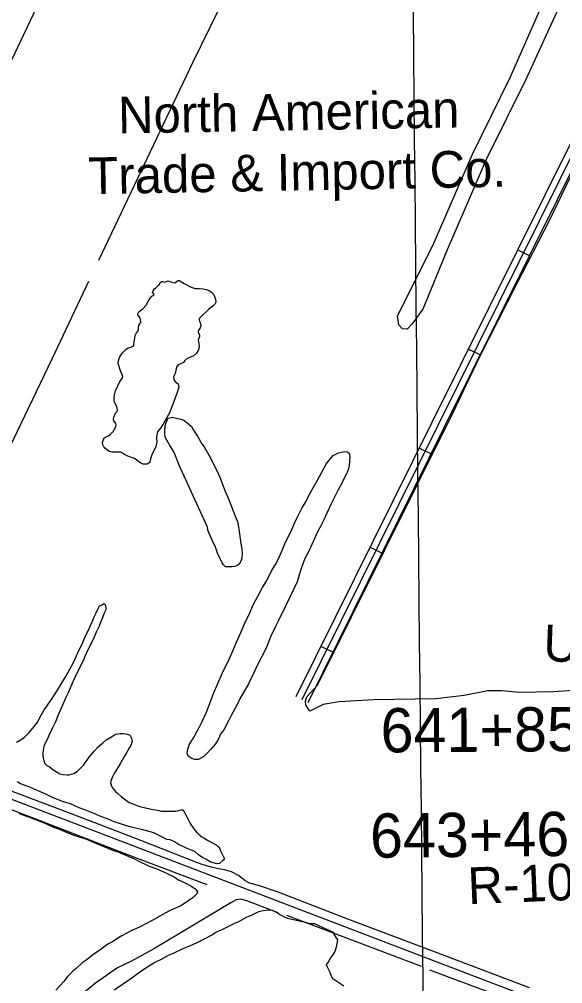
# Model space of a CAD drawing. Extents: x 3625074 to 3663148, y 511451 to 537151.
# Drawn here: x 3654754 to 3655982, y 520518 to 522698 of the extents above; entities that cross this region are included whole.
import ezdxf

# ---------------------------------------------------------------- set-up
doc = ezdxf.new("R2010")
doc.units = 0
for name, color, linetype in [('V-BLDG-IDEN', 7, 'Continuous'), ('V-GRID-MAJR', 7, 'Continuous'), ('V-RIVR-RANG-IDEN', 7, 'Continuous'), ('V-ROAD-CNTR', 7, 'Continuous'), ('V-SITE-VEGE', 7, 'Continuous'), ('V-SURV-IDEN', 7, 'Continuous'), ('V-TOPO-SHOR', 7, 'Continuous')]:
    doc.layers.add(name, color=color, linetype=linetype)

msp = doc.modelspace()

# ---------------------------------------------------------------- linework, layer by layer
at = {"layer": 'V-GRID-MAJR'}
msp.add_spline([(3655702.3, 517125), (3655639.8, 523183.7), (3655577.2, 529244.4), (3655514.6, 535305), (3655514.6, 535306.9)], degree=3, dxfattribs=at)
at = {"layer": 'V-ROAD-CNTR'}
for p, q in [((3655906.3, 522163.1), (3655879.5, 522176.5)), ((3655795.1, 521939.2), (3655768.3, 521952.6)), ((3655684, 521715.3), (3655657.1, 521728.6)), ((3655573.1, 521491.3), (3655546.2, 521504.6)), ((3655462.1, 521267.2), (3655435.2, 521280.5))]:
    msp.add_line(p, q, dxfattribs=at)
for points in [[(3657236.6, 522441.7), (3657186.9, 522432.4), (3657162.8, 522424.3), (3657161.2, 522426.4), (3657161.1, 522540.4), (3657160.1, 522626.8), (3657150.6, 522665.6), (3657113.6, 522676.3), (3657074.1, 522675), (3656987.4, 522663.7), (3656728.7, 522624.7), (3656395.4, 522575.7), (3656193.4, 522547.6), (3656086.9, 522526.4), (3656061.5, 522522.1), (3656038.5, 522495.4), (3656006.4, 522432), (3655685.8, 521786.5), (3655378.7, 521166.3)], [(3657239.4, 522427), (3657190.7, 522417.8), (3657157.5, 522406.8), (3657146.2, 522421.3), (3657146.1, 522540.3), (3657145.2, 522624.9), (3657138.1, 522653.6), (3657111.7, 522661.2), (3657075.4, 522660), (3656989.5, 522648.9), (3656730.9, 522609.9), (3656397.5, 522560.8), (3656195.9, 522532.8), (3656089.6, 522511.7), (3656069.4, 522508.3), (3656051.1, 522487), (3656019.8, 522425.3), (3655699.2, 521779.9), (3655392.1, 521159.7)], [(3657242.2, 522412.2), (3657194.5, 522403.2), (3657152.1, 522389.2), (3657131.2, 522416.1), (3657131.1, 522540.2), (3657130.2, 522623), (3657125.6, 522641.6), (3657109.8, 522646.2), (3657076.6, 522645), (3656991.6, 522634), (3656733.1, 522595), (3656399.6, 522546), (3656198.4, 522518), (3656092.4, 522496.9), (3656077.2, 522494.4), (3656063.6, 522478.6), (3656033.2, 522418.6), (3655712.7, 521773.2), (3655405.6, 521153)], [(3652929.5, 521621.7), (3654210.7, 521136), (3655876.2, 520498.9), (3657210.7, 519993.9), (3657249.9, 519977.3), (3657288.6, 519969.9)]]:
    msp.add_lwpolyline(points, dxfattribs=at)
at = {"layer": 'V-SITE-VEGE'}
for p, q in [((3655305.1, 520683.6), (3655317.6, 520684.7)), ((3655317.6, 520684.7), (3655325.4, 520684)), ((3655325.4, 520684), (3655337.2, 520678)), ((3655255.5, 520661.6), (3655268.7, 520668.9)), ((3655268.7, 520668.9), (3655278.7, 520673)), ((3655278.7, 520673), (3655295, 520681.1)), ((3655295, 520681.1), (3655305.1, 520683.6)), ((3655337.2, 520678), (3655344.3, 520673.5)), ((3655344.3, 520673.5), (3655353.8, 520668.2)), ((3655353.8, 520668.2), (3655360.1, 520666)), ((3655360.1, 520666), (3655369.5, 520663.8)), ((3655369.5, 520663.8), (3655384.4, 520661)), ((3655209.1, 520638.8), (3655224.6, 520646.9)), ((3655224.6, 520646.9), (3655233.9, 520651)), ((3655233.9, 520651), (3655240.8, 520655.1)), ((3655240.8, 520655.1), (3655250.1, 520658.4)), ((3655250.1, 520658.4), (3655255.5, 520661.6)), ((3655384.4, 520661), (3655396.9, 520658.1)), ((3655396.9, 520658.1), (3655411.1, 520654.5)), ((3655411.1, 520654.5), (3655421.2, 520653.9)), ((3655421.2, 520653.9), (3655429.9, 520649.4)), ((3655429.9, 520649.4), (3655461.4, 520635.2)), ((3655155.8, 520611.2), (3655176.7, 520621.8)), ((3655176.7, 520621.8), (3655189, 520628.3)), ((3655189, 520628.3), (3655199.8, 520635.5)), ((3655199.8, 520635.5), (3655209.1, 520638.8)), ((3655461.4, 520635.2), (3655469.5, 520622.8)), ((3655469.5, 520622.8), (3655472.7, 520617.4)), ((3655102.4, 520586.8), (3655124, 520597.3)), ((3655124, 520597.3), (3655139.5, 520603.9)), ((3655139.5, 520603.9), (3655155.8, 520611.2)), ((3655469.9, 520601), (3655467, 520590.8)), ((3655472.7, 520617.4), (3655469.9, 520601)), ((3655073.8, 520572.9), (3655091.5, 520582.6)), ((3655091.5, 520582.6), (3655102.4, 520586.8)), ((3655457.1, 520576.5), (3655451.8, 520567)), ((3655461.7, 520582.8), (3655457.1, 520576.5)), ((3655467, 520590.8), (3655461.7, 520582.8)), ((3655037.5, 520552.7), (3655060.6, 520566.4)), ((3655060.6, 520566.4), (3655073.8, 520572.9)), ((3655448.8, 520563.1), (3655447.2, 520561.5)), ((3655447.2, 520561.5), (3655449.7, 520556.1)), ((3655451.8, 520567), (3655448.8, 520563.1)), ((3655449.7, 520556.1), (3655455.4, 520544.5)), ((3655008.2, 520531), (3655023.6, 520542.3)), ((3655023.6, 520542.3), (3655037.5, 520552.7)), ((3655455.4, 520544.5), (3655460.3, 520532.1)), ((3655460.3, 520532.1), (3655462.7, 520529.8)), ((3654968.9, 520504.5), (3655008.2, 520531)), ((3655462.7, 520529.8), (3655466.7, 520526.7)), ((3655466.7, 520526.7), (3655487.2, 520513.1))]:
    msp.add_line(p, q, dxfattribs=at)
for points in [[(3655972.4, 522722.6), (3655898.3, 522561.9), (3655809.1, 522382.4), (3655720.4, 522176.7), (3655666, 522042.3), (3655641.1, 522008.5), (3655629.9, 521997.8), (3655620, 521998), (3655611.8, 522007.2), (3655608.5, 522027.6), (3655688.1, 522186.2), (3655777.9, 522393), (3655863.1, 522566.5), (3655947.3, 522758.4)], [(3656064.2, 521184.9), (3655960, 521178), (3655884.3, 521176.6), (3655844.3, 521179.9), (3655812.2, 521180.1), (3655759.1, 521169.2), (3655694.7, 521162.2), (3655555.2, 521159.5), (3655476.9, 521155.2), (3655440.7, 521149.2), (3655410.3, 521133.9), (3655401.4, 521147.8), (3655400.3, 521156.6), (3655403.4, 521166.5), (3655428, 521192.7), (3655733.6, 521807.9), (3655794.3, 521935.5), (3655878.6, 522101.7), (3655951.6, 522243.3), (3656044.9, 522437.1)], [(3654747.6, 521064.1), (3654757.2, 521069.2), (3654765.4, 521074.2), (3654776.9, 521086.2), (3654785.1, 521095.3), (3654795.9, 521110.1), (3654801.2, 521121.3), (3654810.6, 521136.7), (3654826.7, 521160.5), (3654840.2, 521181.6), (3654851.6, 521200.5), (3654859.7, 521212.4), (3654876.4, 521243.9), (3654883, 521257.9), (3654888.3, 521269.8), (3654897, 521287.3), (3654900.9, 521297), (3654906.3, 521308.9), (3654910.2, 521317.3), (3654914.9, 521327.8), (3654918.9, 521336.2), (3654924.2, 521348.7), (3654928.2, 521356.4), (3654932.8, 521367.6), (3654935.5, 521371.8), (3654937.5, 521373.2), (3654942.4, 521375.4), (3654944.4, 521376.8), (3654947.2, 521376.9), (3654947.9, 521374.8), (3654949.4, 521367.9), (3654949.5, 521363.1), (3654945.5, 521354), (3654942.9, 521347), (3654937.6, 521334.5), (3654934.3, 521326.1), (3654927.6, 521312.8), (3654923, 521301.6), (3654915, 521284.2), (3654909, 521273), (3654901.7, 521256.2), (3654899.8, 521251.3), (3654893.8, 521238.7), (3654881.8, 521215.6), (3654869.8, 521188.4), (3654865.2, 521177.2), (3654858.5, 521163.2), (3654853.9, 521152.8), (3654847.3, 521136.7), (3654842.6, 521127.6), (3654836, 521110.2), (3654829.4, 521096.2), (3654820.7, 521079.4), (3654818.8, 521073.1), (3654811.4, 521058.4), (3654808.8, 521050.8), (3654807.6, 521039), (3654807.1, 521032), (3654809.4, 521021.7), (3654812.3, 521015.5), (3654816.5, 521011.4), (3654821.4, 521008.8), (3654829.8, 521002), (3654836.1, 520998.7), (3654845.9, 520992.6), (3654852.9, 520990.7), (3654862.6, 520990.2), (3654866.8, 520990.3), (3654877.1, 520993.2), (3654885.3, 520997.6), (3654893.5, 521006)], [(3654982, 521083.2), (3654988.2, 521083.4), (3654995.2, 521082.8), (3655002.8, 521080.2), (3655005.6, 521078.2), (3655007.8, 521072), (3655009.3, 521066.5), (3655006.1, 521056.7), (3655002.7, 521050.4), (3654996.7, 521039.9), (3654990, 521030.1), (3654982.6, 521016.8), (3654977.2, 521007.7), (3654969.2, 520994.3), (3654963.8, 520984.5), (3654961.2, 520976.2), (3654959.9, 520972.7), (3654961.4, 520967.2), (3654964.3, 520961.7), (3654971.4, 520952.8), (3654977, 520948.1), (3654984.8, 520940.6), (3654991.1, 520935.9), (3655002.3, 520927.8), (3655010.7, 520924.5), (3655026.8, 520918.6), (3655039.3, 520915.4), (3655056, 520911.5), (3655062.9, 520911), (3655069.2, 520909.7), (3655074.8, 520907.8), (3655107.3, 520908.4), (3655114.9, 520909.9), (3655119.7, 520910.7), (3655122.5, 520910.8), (3655124.6, 520910.1), (3655131, 520898.5), (3655133.9, 520892.3), (3655140.4, 520880), (3655148.3, 520868.3), (3655155.4, 520859.5), (3655158.9, 520856.1), (3655162.4, 520854.1), (3655163.8, 520851.3), (3655170.8, 520848), (3655179.2, 520842.6), (3655194.6, 520833.9), (3655198.8, 520831.9), (3655201.7, 520829.2), (3655205.9, 520826.5), (3655208.8, 520818.3), (3655211.7, 520812.1), (3655213.8, 520808), (3655216.7, 520801.8), (3655216.8, 520799), (3655213.4, 520795.5), (3655206.6, 520789.8), (3655200.4, 520789), (3655192, 520790.9), (3655185, 520793.6), (3655175.2, 520799.6), (3655168.9, 520802.9), (3655159.1, 520809.7), (3655151.4, 520815.8), (3655144.4, 520819.1), (3655133.2, 520823.7), (3655126.2, 520827.7), (3655113.6, 520833), (3655104.5, 520838.4), (3655094.7, 520843), (3655087.8, 520844.3), (3655078, 520849.6), (3655058.4, 520859), (3655047.3, 520862.2), (3655030.6, 520866.7), (3655016.6, 520869.9), (3655002, 520873.1), (3654968.6, 520884.2), (3654954.6, 520890.2), (3654934.4, 520897.4), (3654921.1, 520903.4), (3654902.3, 520911.3), (3654889.7, 520915.9), (3654870.1, 520924.5), (3654854.1, 520929.1), (3654830.4, 520938.3), (3654814.3, 520946.3), (3654791.9, 520956.3), (3654778, 520962.2), (3654757.1, 520970.1), (3654749.4, 520974.1)], [(3654893.5, 521006), (3654900.3, 521013.1), (3654908.3, 521025), (3654914.4, 521033.4), (3654924.6, 521045.4), (3654931.3, 521052.5), (3654942.9, 521062.4), (3654950.4, 521069.5), (3654964.8, 521077.4), (3654971.6, 521081.7), (3654982, 521083.2)], [(3654753.4, 520902.4), (3654777, 520894.3), (3654804.5, 520883.9), (3654817.1, 520878.7), (3654831.3, 520871.9), (3654844.7, 520867.5), (3654863.6, 520859.3), (3654877.7, 520854.1), (3654906, 520844.5), (3654924.9, 520836.3), (3654966.7, 520819.1), (3654976.9, 520816.2), (3655016.2, 520799.8), (3655024.1, 520795.3), (3655046.2, 520784.8), (3655069.8, 520775.1), (3655081.6, 520769.8), (3655088.7, 520766.9), (3655090.3, 520765.3), (3655102.9, 520760.1), (3655114, 520752.5), (3655132.1, 520744.3), (3655140, 520739.8), (3655146.3, 520736), (3655151.1, 520732.2), (3655155.1, 520728.3), (3655156.7, 520726), (3655155.2, 520721.3), (3655146.8, 520712.6), (3655136.8, 520706.1), (3655125.2, 520698.1), (3655117.5, 520693.2), (3655103.5, 520687.5), (3655091.9, 520681.8), (3655071.9, 520670.5), (3655054.1, 520660.8), (3655025.5, 520646.2), (3655008.5, 520638), (3654986, 520626.6), (3654974.5, 520619.4), (3654964.5, 520613), (3654954.4, 520607.3), (3654939, 520596.1), (3654919.8, 520582.4), (3654907.5, 520572.8), (3654895.9, 520565.5), (3654882.9, 520552.8), (3654875.2, 520546.4)], [(3654875.2, 520546.4), (3654862.9, 520534.4), (3654854.5, 520523.3), (3654837, 520503.5)]]:
    msp.add_lwpolyline(points, dxfattribs=at)
for points in [[(3655179.3, 521549.7), (3655114.2, 521691.8), (3655111.2, 521700.1), (3655103.9, 521718.6), (3655098.9, 521727.5), (3655093.9, 521734.4), (3655083.9, 521753.5), (3655083, 521761.1), (3655082.9, 521769.5), (3655083.4, 521779.2), (3655086, 521786.8), (3655089.3, 521793.1), (3655090.6, 521796.6), (3655100.3, 521798.2), (3655109.3, 521796.3), (3655119.1, 521794.4), (3655126.1, 521791.8), (3655137.3, 521783), (3655143, 521777.6), (3655148, 521769.3), (3655156.5, 521755.7), (3655166.6, 521738.5), (3655171.6, 521731.7), (3655183.7, 521710.5), (3655201.8, 521674.8), (3655206.8, 521663.1), (3655214.1, 521644.6), (3655218.5, 521632.9), (3655227.9, 521610.2), (3655241.8, 521574.5), (3655247.6, 521560.1), (3655251.6, 521535.2), (3655254, 521518.6), (3655257.1, 521499.3), (3655257.3, 521490.3), (3655256.8, 521479.9), (3655254.9, 521472.9), (3655250.8, 521466.6), (3655248.1, 521463.8), (3655241.2, 521460.9), (3655234.3, 521460.1), (3655224.6, 521459.9), (3655219.8, 521460.5), (3655215.6, 521464.6), (3655212.7, 521469.3), (3655207.7, 521478.9), (3655202.6, 521489.2), (3655197.5, 521504.4), (3655190.3, 521518.8), (3655183, 521535.3), (3655180.1, 521542.8)], [(3655381.8, 521426.2), (3655346.6, 521352.2), (3655342.5, 521345.8), (3655339.9, 521338.9), (3655331.9, 521324.2), (3655322.6, 521303.2), (3655310.7, 521274.6), (3655290.7, 521235.4), (3655283.4, 521219.3), (3655272.1, 521195.6), (3655253.3, 521163.3), (3655245.3, 521147.3), (3655233.3, 521125.5), (3655226.6, 521112.3), (3655215.9, 521092), (3655209.8, 521083.5), (3655203.2, 521070.2), (3655197.1, 521060.4), (3655187, 521048.5), (3655178.8, 521039.3), (3655170.7, 521031.5), (3655159, 521025.1), (3655150.7, 521024.9), (3655143.8, 521026.8), (3655135.4, 521032.2), (3655133.1, 521039.1), (3655135, 521048.1), (3655138.3, 521059.3), (3655147, 521072.6), (3655161.1, 521098.5), (3655167.1, 521110.4), (3655177, 521132.1), (3655192.8, 521173.9), (3655212.7, 521219.3), (3655228, 521251.5), (3655237.3, 521271.8), (3655244.6, 521289.9), (3655255.2, 521313.7), (3655262.5, 521329.7), (3655275.8, 521357.7), (3655282.4, 521374.4), (3655303.8, 521413.6), (3655312.5, 521427.7), (3655323.9, 521451.4), (3655332.6, 521465.5), (3655340, 521478.1), (3655349.2, 521501.1), (3655355.8, 521515.8), (3655366.5, 521537.5), (3655374.5, 521554.9), (3655381.1, 521570.3), (3655392.4, 521592.7), (3655401.1, 521607.4), (3655409.8, 521624.2), (3655415.8, 521635.4), (3655427.2, 521655), (3655432.6, 521664.8), (3655437.9, 521673.9), (3655447.3, 521692.1), (3655453.3, 521700.5), (3655463.5, 521711.8), (3655475.2, 521717.6), (3655488.9, 521721.3), (3655494.5, 521720), (3655499.4, 521717.3), (3655500.9, 521709.8), (3655499.3, 521689.6), (3655496.7, 521679.2), (3655492.1, 521667.3), (3655488.1, 521660.3), (3655482.7, 521649.1), (3655474.7, 521634.4), (3655469.4, 521624), (3655462.7, 521610), (3655458.7, 521602.3), (3655448.7, 521581.3), (3655442.8, 521568), (3655435.5, 521552.6), (3655428.8, 521540.7), (3655408.2, 521496), (3655399.5, 521479.2), (3655394.9, 521467.4), (3655389.6, 521452)]]:
    msp.add_lwpolyline(points, close=True, dxfattribs=at)
at = {"layer": 'V-TOPO-SHOR'}
msp.add_line((3655662.7, 520557.3), (3655358.6, 520672.5), dxfattribs=at)
for points in [[(3655069.6, 523311.9), (3655003.1, 523174.1), (3654935.9, 523034.4), (3654868, 522888.7), (3654805.8, 522752.7), (3654729.1, 522589.4)], [(3655245.7, 522804), (3655146.1, 522601.2), (3655071.6, 522443.9), (3654933, 522152.9)], [(3654910.2, 522105.4), (3654827.5, 521929.8), (3654748.9, 521764.5), (3654674.8, 521610.8), (3654606.8, 521466.3), (3654511, 521268.3)], [(3655117.1, 522106.5), (3655126.3, 522100.3), (3655142.8, 522092.3), (3655151.6, 522089.7), (3655160.3, 522089.1), (3655169.5, 522088.5), (3655176.2, 522087.4), (3655183.4, 522084.8), (3655188.3, 522081.3), (3655192.7, 522076.6), (3655195.2, 522071.5), (3655197.3, 522065.6), (3655197.8, 522058.4), (3655195.9, 522054), (3655191.3, 522049.2), (3655181.5, 522041.8), (3655162, 522023.2), (3655159.7, 522019.6), (3655161.3, 522016.4), (3655163, 522012.1), (3655164.3, 522008.9), (3655164.3, 522005.4), (3655162.5, 522000.2), (3655159, 521995.3), (3655157.9, 521991.3), (3655159.9, 521987.4), (3655161.2, 521983.9), (3655161.2, 521981.1), (3655158.6, 521972.7), (3655159.6, 521964), (3655160.5, 521958.8), (3655158.7, 521950.9), (3655154.4, 521943.2), (3655147.8, 521936.8), (3655137.2, 521932.6), (3655131.3, 521929.7), (3655127.8, 521926.4), (3655125.1, 521922), (3655120.4, 521919.5), (3655116.8, 521918.3), (3655113.3, 521916.6), (3655109, 521911.8), (3655106.1, 521897.4), (3655102.3, 521889.8), (3655103.2, 521883.5), (3655105.3, 521879.9), (3655109.7, 521876), (3655112.9, 521873.7), (3655114.2, 521867), (3655110.9, 521854.2), (3655093.9, 521810.2), (3655086.6, 521796.2), (3655079.4, 521782.5), (3655073.2, 521773.7), (3655066.6, 521765.6), (3655064.8, 521758.4), (3655064.5, 521752.1), (3655065.1, 521742.9), (3655062.9, 521732.2), (3655059.8, 521725.8), (3655056.8, 521720.5), (3655053.3, 521713.3), (3655050.7, 521704.1), (3655048.9, 521697.8), (3655047.7, 521695), (3655043, 521692.5), (3655037.9, 521692), (3655033.9, 521692.3), (3655029.9, 521693.8), (3655023.9, 521697.7), (3655019.8, 521701.2), (3655014.2, 521705), (3655007.4, 521707.7), (3654999.4, 521710.7), (3654991.8, 521714.1), (3654988.5, 521716.8), (3654983.3, 521719.1), (3654979.8, 521719.4), (3654971, 521719.3), (3654964.3, 521719.5), (3654957.9, 521721), (3654951.9, 521724.4), (3654946.2, 521729.9), (3654943.3, 521736.2), (3654942.4, 521741.7), (3654945, 521749.3), (3654945.4, 521750.9), (3654947.3, 521752.9), (3654954.8, 521756.3), (3654960.3, 521760.3), (3654966.1, 521766), (3654969.6, 521771.6), (3654971.5, 521774.5), (3654973.4, 521780.9), (3654972.5, 521784.4)], [(3654974.8, 521810.7), (3654975.9, 521813.5), (3654975.4, 521819.4), (3654972.9, 521825.7), (3654969.6, 521832.8), (3654968.7, 521837.1), (3654968.2, 521842.3), (3654969.3, 521849.1), (3654971.9, 521858.2), (3654981, 521879.5), (3654984.5, 521883.1), (3654987.6, 521887.1), (3654988.3, 521890.3), (3654982.9, 521903.3), (3654977.8, 521919.9), (3654978.1, 521926.7), (3654980.7, 521933.5), (3654986.5, 521943.1), (3654993.9, 521950.8), (3654998.6, 521954.5), (3655007.6, 521957.8), (3655010.4, 521958.7), (3655011.2, 521959.1), (3655013.1, 521960.7), (3655013.1, 521962.7), (3655015.9, 521983.4), (3655018.9, 521989.4), (3655022.4, 521993.5), (3655023.6, 521996.3), (3655023.5, 522000.2), (3655024.6, 522005.8), (3655026.5, 522009.4), (3655028.4, 522012.2), (3655028.8, 522014.6), (3655028.3, 522018.2), (3655027, 522022.9), (3655022.1, 522029.6), (3655021.7, 522032), (3655024.4, 522036.4), (3655033, 522043.7), (3655041.1, 522051.4), (3655044.6, 522058.2), (3655046.9, 522063.8), (3655050.3, 522068.6), (3655053.4, 522072.3), (3655058.2, 522074), (3655058.5, 522076.8), (3655056.5, 522077.9), (3655054.9, 522079.5), (3655056.4, 522084.3), (3655059.5, 522088.3), (3655063, 522090.7), (3655068.1, 522096), (3655069.6, 522097.2), (3655073.1, 522102.8), (3655075.4, 522105.3), (3655077.8, 522104.9), (3655081, 522104.2), (3655082.6, 522103.8), (3655086.5, 522105.1), (3655090.5, 522106.4), (3655098.5, 522103.3), (3655102.9, 522101.8), (3655106.8, 522103.1), (3655111.5, 522106.4), (3655112.7, 522107.2), (3655115.1, 522107.2), (3655117.1, 522106.5)], [(3654972.5, 521784.4), (3654970.9, 521786.4), (3654967.7, 521789.1), (3654966.8, 521794.2), (3654967.9, 521798.6), (3654971.7, 521807.4), (3654974.8, 521810.7)], [(3655178.9, 520741.2), (3654993.6, 520811.3), (3654801.7, 520886), (3654606.3, 520960.6), (3654438.6, 521023.4), (3654400.4, 521038.4)], [(3655906.7, 520508.4), (3655697.7, 520587.6), (3655496.6, 520663.7), (3655338.9, 520724.7), (3655294.4, 520739.7), (3655274.4, 520745.3), (3655263.5, 520751.5), (3655249.7, 520762.4), (3655233.2, 520770.8), (3655218, 520775.3), (3655204, 520777.4), (3655188.4, 520781.5), (3655169.6, 520787.1), (3655156.8, 520791.6), (3655029.1, 520841.7), (3654885.5, 520897), (3654730.6, 520955.7)], [(3655254.4, 520709.1), (3655244, 520707.7), (3655231.8, 520700.7), (3655059.8, 520597.3), (3655006.2, 520568.4), (3654976.2, 520553.9), (3654926.7, 520519.1), (3654896.5, 520494.6)], [(3655338.6, 520678.1), (3655268.1, 520705.7), (3655254.4, 520709.1)], [(3656098.6, 520391.9), (3655826.7, 520494.5), (3655681.3, 520548.6)]]:
    msp.add_lwpolyline(points, dxfattribs=at)

# ---------------------------------------------------------------- texts
at = {"layer": 'V-BLDG-IDEN'}
for s, p in [('North American', (3654978, 522439.5)), ('Trade & Import Co.', (3654910.7, 522302.4))]:
    msp.add_text(s, height=83, rotation=1.0368, dxfattribs=at).set_placement(p)
at = {"layer": 'V-RIVR-RANG-IDEN'}
for s, rotation, p in [('U-110', 357.9523, (3655936.8, 521247.2)), ('R-102.3', 2.4048, (3655768.6, 520697.5))]:
    msp.add_text(s, height=83, rotation=rotation, dxfattribs=at).set_placement(p)
at = {"layer": 'V-SURV-IDEN'}
for s, rotation, p in [('641+85.8', 0.3857, (3655570.6, 521040.7)), ('643+46.4', 0.5318, (3655546.8, 520802.6))]:
    msp.add_text(s, height=100, rotation=rotation, dxfattribs=at).set_placement(p)

doc.saveas('drawing.dxf')
